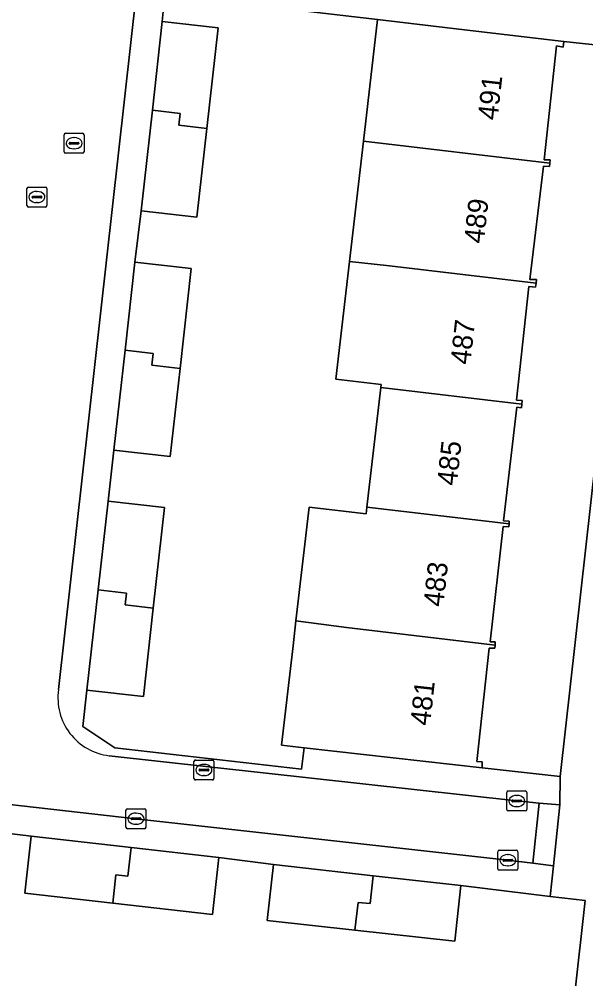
# Model space of a CAD drawing. Extents: x 161928 to 163071, y 386474 to 387428.
# Drawn here: x 162070.6 to 162098.94, y 387076.6 to 387124.6 of the extents above; entities that cross this region are included whole.
import ezdxf

# ---------------------------------------------------------------- set-up
doc = ezdxf.new("R2010")
doc.units = 0
for name, color, linetype in [('IMGEO_Erf', 7, 'Continuous'), ('IMGEO_Kolk', 7, 'Continuous'), ('IMGEO_Pand', 7, 'Continuous'), ('IMGEO_Pand_nummerreeks', 7, 'Continuous'), ('IMGEO_Rijbaan_lokaal_open', 7, 'Continuous'), ('IMGEO_Rioolput', 7, 'Continuous'), ('IMGEO_Voetpad_open', 7, 'Continuous')]:
    doc.layers.add(name, color=color, linetype=linetype)

msp = doc.modelspace()

# ---------------------------------------------------------------- linework, layer by layer
at = {"layer": 'IMGEO_Erf'}
for points in [[(162087.121, 387112.474), (162087.821, 387118.495), (162088.528, 387124.588), (162077.887, 387125.829), (162077.761, 387124.48), (162080.55, 387124.168), (162079.988, 387119.134), (162079.492, 387114.698), (162076.703, 387115.009), (162076.388, 387112.441), (162079.204, 387112.127), (162078.646, 387107.128), (162078.155, 387102.731), (162075.339, 387103.045), (162075.044, 387100.482), (162077.87, 387100.167), (162077.309, 387095.141), (162076.815, 387090.715), (162073.989, 387091.03), (162073.787, 387089.221), (162075.378, 387088.153), (162084.728, 387087.083), (162084.854, 387088.159), (162083.718, 387088.293), (162084.296, 387093.26), (162084.441, 387094.508), (162085.103, 387100.194), (162087.95, 387099.857), (162087.989, 387100.194), (162088.688, 387106.183), (162088.705, 387106.325), (162086.438, 387106.588)], [(162101.718, 387123.058), (162097.843, 387123.48), (162097.802, 387123.204), (162097.474, 387123.262), (162096.859, 387117.567), (162097.154, 387117.557), (162097.135, 387117.388), (162097.117, 387117.222), (162096.821, 387117.243), (162096.148, 387111.582), (162096.47, 387111.57), (162096.451, 387111.385), (162096.431, 387111.199), (162096.097, 387111.222), (162095.476, 387105.536), (162095.751, 387105.526), (162095.733, 387105.345), (162095.715, 387105.165), (162095.484, 387105.185), (162094.822, 387099.501), (162095.106, 387099.49), (162095.099, 387099.348), (162095.091, 387099.204), (162094.808, 387099.215), (162094.154, 387093.459), (162094.408, 387093.45), (162094.402, 387093.292), (162094.397, 387093.134), (162094.114, 387093.144), (162093.483, 387087.47), (162093.763, 387087.46), (162093.752, 387087.149), (162097.649, 387086.723)]]:
    msp.add_lwpolyline(points, close=True, dxfattribs=at)
for points in [[(162098.906, 387080.512), (162097.16, 387080.725), (162092.693, 387081.271), (162092.384, 387078.477), (162087.396, 387079.03), (162083.005, 387079.516), (162083.314, 387082.31), (162080.595, 387082.669), (162080.273, 387079.817), (162075.279, 387080.381), (162070.881, 387080.877), (162071.203, 387083.729), (162068.583, 387084.046), (162068.26, 387081.175), (162063.258, 387081.739), (162058.853, 387082.236), (162059.176, 387085.107), (162058.191, 387086.401), (162057.665, 387081.683), (162058.856, 387080.462), (162058.546, 387077.681), (162056.933, 387076.811), (162056.78, 387076.828), (162056.626, 387075.526)], [(162096.466, 387058.574), (162096.828, 387061.825), (162098.906, 387080.512)]]:
    msp.add_lwpolyline(points, dxfattribs=at)
at = {"layer": 'IMGEO_Kolk'}
for p, q in [((162070.988, 387115.274), (162070.988, 387116.126)), ((162071.063, 387116.2), (162071.915, 387116.2)), ((162071.476, 387115.98), (162071.501, 387115.98)), ((162071.989, 387116.126), (162071.989, 387115.274)), ((162071.247, 387115.694), (162071.247, 387115.706)), ((162071.685, 387115.657), (162071.287, 387115.657)), ((162071.29, 387115.743), (162071.688, 387115.743)), ((162071.731, 387115.706), (162071.731, 387115.694)), ((162071.915, 387115.2), (162071.063, 387115.2)), ((162071.499, 387115.42), (162071.474, 387115.42)), ((162079.341, 387086.618), (162079.341, 387087.47)), ((162079.416, 387087.544), (162080.268, 387087.544)), ((162079.829, 387087.324), (162079.854, 387087.324)), ((162080.342, 387087.47), (162080.342, 387086.618)), ((162079.6, 387087.038), (162079.6, 387087.05)), ((162080.038, 387087.001), (162079.64, 387087.001)), ((162079.643, 387087.087), (162080.041, 387087.087)), ((162079.852, 387086.764), (162079.827, 387086.764)), ((162080.084, 387087.05), (162080.084, 387087.038)), ((162080.268, 387086.544), (162079.416, 387086.544)), ((162094.987, 387085.068), (162094.987, 387085.92)), ((162095.062, 387085.994), (162095.914, 387085.994)), ((162095.475, 387085.774), (162095.5, 387085.774)), ((162095.988, 387085.92), (162095.988, 387085.068)), ((162095.246, 387085.488), (162095.246, 387085.5)), ((162095.684, 387085.451), (162095.286, 387085.451)), ((162095.289, 387085.537), (162095.687, 387085.537)), ((162095.498, 387085.214), (162095.473, 387085.214)), ((162095.73, 387085.5), (162095.73, 387085.488)), ((162075.943, 387084.181), (162075.943, 387085.033)), ((162076.018, 387085.107), (162076.87, 387085.107)), ((162076.431, 387084.887), (162076.456, 387084.887)), ((162076.944, 387085.033), (162076.944, 387084.181)), ((162095.914, 387084.994), (162095.062, 387084.994)), ((162076.202, 387084.601), (162076.202, 387084.613)), ((162076.64, 387084.564), (162076.242, 387084.564)), ((162076.245, 387084.65), (162076.643, 387084.65)), ((162076.454, 387084.327), (162076.429, 387084.327)), ((162076.686, 387084.613), (162076.686, 387084.601)), ((162076.87, 387084.107), (162076.018, 387084.107)), ((162094.539, 387082.106), (162094.539, 387082.958)), ((162094.614, 387083.032), (162095.466, 387083.032)), ((162095.54, 387082.958), (162095.54, 387082.106)), ((162094.798, 387082.526), (162094.798, 387082.538)), ((162095.236, 387082.489), (162094.838, 387082.489)), ((162094.841, 387082.575), (162095.239, 387082.575)), ((162095.027, 387082.812), (162095.052, 387082.812)), ((162095.282, 387082.538), (162095.282, 387082.526)), ((162095.466, 387082.032), (162094.614, 387082.032)), ((162095.05, 387082.252), (162095.025, 387082.252))]:
    msp.add_line(p, q, dxfattribs=at)
for points in [[(162070.988, 387115.274), (162070.988, 387116.126)], [(162071.063, 387116.2), (162071.915, 387116.2)], [(162071.989, 387116.126), (162071.989, 387115.274)], [(162071.915, 387115.2), (162071.063, 387115.2)], [(162079.341, 387086.618), (162079.341, 387087.47)], [(162079.416, 387087.544), (162080.268, 387087.544)], [(162080.342, 387087.47), (162080.342, 387086.618)], [(162080.268, 387086.544), (162079.416, 387086.544)], [(162094.987, 387085.068), (162094.987, 387085.92)], [(162095.062, 387085.994), (162095.914, 387085.994)], [(162095.988, 387085.92), (162095.988, 387085.068)], [(162075.943, 387084.181), (162075.943, 387085.033)], [(162076.018, 387085.107), (162076.87, 387085.107)], [(162076.944, 387085.033), (162076.944, 387084.181)], [(162095.914, 387084.994), (162095.062, 387084.994)], [(162076.87, 387084.107), (162076.018, 387084.107)], [(162094.539, 387082.106), (162094.539, 387082.958)], [(162094.614, 387083.032), (162095.466, 387083.032)], [(162095.54, 387082.958), (162095.54, 387082.106)], [(162095.466, 387082.032), (162094.614, 387082.032)]]:
    msp.add_lwpolyline(points, dxfattribs=at)
for centre, radius, start, end in [((162071.065, 387116.124), 0.0765, 91.552, 178.448), ((162071.065, 387116.124), 0.0765, 91.552, 178.448), ((162071.913, 387116.124), 0.0765, 1.552, 88.448), ((162071.913, 387116.124), 0.0765, 1.552, 88.448), ((162071.287, 387115.703), 0.0403, 85.8775, 175.7526), ((162071.284, 387115.693), 0.0366, 178.938, 274.7102), ((162071.688, 387115.7), 0.043, 264.8664, 352.4533), ((162071.692, 387115.705), 0.0386, 1.7309, 96.639), ((162071.065, 387115.276), 0.0765, 181.552, 268.448), ((162071.065, 387115.276), 0.0765, 181.552, 268.448), ((162071.913, 387115.276), 0.0765, 271.552, 358.448), ((162071.913, 387115.276), 0.0765, 271.552, 358.448), ((162079.418, 387087.468), 0.0765, 91.552, 178.448), ((162079.418, 387087.468), 0.0765, 91.552, 178.448), ((162080.266, 387087.468), 0.0765, 1.552, 88.448), ((162080.266, 387087.468), 0.0765, 1.552, 88.448), ((162079.64, 387087.047), 0.0403, 85.8775, 175.7526), ((162079.637, 387087.037), 0.0366, 178.938, 274.7102), ((162080.041, 387087.044), 0.043, 264.8664, 352.4533), ((162080.045, 387087.049), 0.0386, 1.7309, 96.639), ((162079.418, 387086.62), 0.0765, 181.552, 268.448), ((162079.418, 387086.62), 0.0765, 181.552, 268.448), ((162080.266, 387086.62), 0.0765, 271.552, 358.448), ((162080.266, 387086.62), 0.0765, 271.552, 358.448), ((162095.064, 387085.918), 0.0765, 91.552, 178.448), ((162095.064, 387085.918), 0.0765, 91.552, 178.448), ((162095.912, 387085.918), 0.0765, 1.552, 88.448), ((162095.912, 387085.918), 0.0765, 1.552, 88.448), ((162095.286, 387085.497), 0.0403, 85.8775, 175.7526), ((162095.283, 387085.487), 0.0366, 178.938, 274.7102), ((162095.687, 387085.494), 0.043, 264.8664, 352.4533), ((162095.691, 387085.499), 0.0386, 1.7309, 96.639), ((162076.02, 387085.031), 0.0765, 91.552, 178.448), ((162076.02, 387085.031), 0.0765, 91.552, 178.448), ((162076.868, 387085.031), 0.0765, 1.552, 88.448), ((162076.868, 387085.031), 0.0765, 1.552, 88.448), ((162095.064, 387085.07), 0.0765, 181.552, 268.448), ((162095.064, 387085.07), 0.0765, 181.552, 268.448), ((162095.912, 387085.07), 0.0765, 271.552, 358.448), ((162095.912, 387085.07), 0.0765, 271.552, 358.448), ((162076.242, 387084.61), 0.0403, 85.8775, 175.7526), ((162076.239, 387084.6), 0.0366, 178.938, 274.7102), ((162076.643, 387084.607), 0.043, 264.8664, 352.4533), ((162076.647, 387084.612), 0.0386, 1.7309, 96.639), ((162076.02, 387084.183), 0.0765, 181.552, 268.448), ((162076.02, 387084.183), 0.0765, 181.552, 268.448), ((162076.868, 387084.183), 0.0765, 271.552, 358.448), ((162076.868, 387084.183), 0.0765, 271.552, 358.448), ((162094.616, 387082.956), 0.0765, 91.552, 178.448), ((162094.616, 387082.956), 0.0765, 91.552, 178.448), ((162095.464, 387082.956), 0.0765, 1.552, 88.448), ((162095.464, 387082.956), 0.0765, 1.552, 88.448), ((162094.838, 387082.535), 0.0403, 85.8775, 175.7526), ((162094.835, 387082.525), 0.0366, 178.938, 274.7102), ((162095.239, 387082.532), 0.043, 264.8664, 352.4533), ((162095.243, 387082.537), 0.0386, 1.7309, 96.639), ((162094.616, 387082.108), 0.0765, 181.552, 268.448), ((162094.616, 387082.108), 0.0765, 181.552, 268.448), ((162095.464, 387082.108), 0.0765, 271.552, 358.448), ((162095.464, 387082.108), 0.0765, 271.552, 358.448)]:
    msp.add_arc(centre, radius, start, end, dxfattribs=at)
for centre, major_axis, ratio, start_param, end_param in [((162071.475, 387115.7), (-0.387, 0.002), 0.722429, 4.712389, 7.853982), ((162071.5, 387115.7), (-0.39, 0.002), 0.717154, 1.570796, 4.712389), ((162079.828, 387087.044), (-0.387, 0.002), 0.722429, 4.712389, 7.853982), ((162079.853, 387087.044), (-0.39, 0.002), 0.717154, 1.570796, 4.712389), ((162095.474, 387085.494), (-0.387, 0.002), 0.722429, 4.712389, 7.853982), ((162095.499, 387085.494), (-0.39, 0.002), 0.717154, 1.570796, 4.712389), ((162076.43, 387084.607), (-0.387, 0.002), 0.722429, 4.712389, 7.853982), ((162076.455, 387084.607), (-0.39, 0.002), 0.717154, 1.570796, 4.712389), ((162095.026, 387082.532), (-0.387, 0.002), 0.722429, 4.712389, 7.853982), ((162095.051, 387082.532), (-0.39, 0.002), 0.717154, 1.570796, 4.712389)]:
    msp.add_ellipse(centre, major_axis=major_axis, ratio=ratio, start_param=start_param, end_param=end_param, dxfattribs=at)
at = {"layer": 'IMGEO_Pand'}
for points in [[(162097.135, 387117.388), (162097.154, 387117.557), (162096.859, 387117.567), (162097.474, 387123.262), (162097.802, 387123.204), (162097.843, 387123.48), (162092.879, 387124.07), (162088.528, 387124.588), (162087.821, 387118.495)], [(162079.988, 387119.134), (162080.55, 387124.168), (162077.761, 387124.48), (162077.265, 387120.043), (162078.661, 387119.887), (162078.594, 387119.29)], [(162078.594, 387119.29), (162078.661, 387119.887), (162077.265, 387120.043), (162076.703, 387115.009), (162079.492, 387114.698), (162079.988, 387119.134)], [(162096.451, 387111.385), (162096.47, 387111.57), (162096.148, 387111.582), (162096.821, 387117.243), (162097.117, 387117.222), (162097.135, 387117.388), (162087.821, 387118.495), (162087.121, 387112.474), (162089.121, 387112.256)], [(162078.646, 387107.128), (162079.204, 387112.127), (162076.388, 387112.441), (162075.897, 387108.04), (162077.306, 387107.882), (162077.239, 387107.285)], [(162089.121, 387112.256), (162087.121, 387112.474), (162086.438, 387106.588), (162088.705, 387106.325), (162088.688, 387106.183), (162095.733, 387105.345), (162095.751, 387105.526), (162095.476, 387105.536), (162096.097, 387111.222), (162096.431, 387111.199), (162096.451, 387111.385)], [(162077.239, 387107.285), (162077.306, 387107.882), (162075.897, 387108.04), (162075.339, 387103.045), (162078.155, 387102.731), (162078.646, 387107.128)], [(162088.688, 387106.183), (162087.989, 387100.194), (162095.099, 387099.348), (162095.106, 387099.49), (162094.822, 387099.501), (162095.484, 387105.185), (162095.715, 387105.165), (162095.733, 387105.345)], [(162077.309, 387095.141), (162077.87, 387100.167), (162075.044, 387100.482), (162074.55, 387096.053), (162075.963, 387095.896), (162075.896, 387095.298)], [(162094.402, 387093.292), (162094.408, 387093.45), (162094.154, 387093.459), (162094.808, 387099.215), (162095.091, 387099.204), (162095.099, 387099.348), (162087.989, 387100.194), (162087.95, 387099.857), (162085.103, 387100.194), (162084.441, 387094.508), (162086.971, 387094.176)], [(162075.896, 387095.298), (162075.963, 387095.896), (162074.55, 387096.053), (162073.989, 387091.03), (162076.815, 387090.715), (162077.309, 387095.141)], [(162086.971, 387094.176), (162084.441, 387094.508), (162084.296, 387093.26), (162083.718, 387088.293), (162084.854, 387088.159), (162093.752, 387087.149), (162093.763, 387087.46), (162093.483, 387087.47), (162094.114, 387093.144), (162094.397, 387093.134), (162094.402, 387093.292)], [(162076.198, 387083.165), (162071.203, 387083.729), (162070.881, 387080.877), (162075.279, 387080.381), (162075.44, 387081.806), (162076.037, 387081.738)], [(162076.037, 387081.738), (162075.44, 387081.806), (162075.279, 387080.381), (162080.273, 387079.817), (162080.595, 387082.669), (162076.198, 387083.165)], [(162088.303, 387081.757), (162083.314, 387082.31), (162083.005, 387079.516), (162087.396, 387079.03), (162087.551, 387080.425), (162088.148, 387080.359)], [(162088.148, 387080.359), (162087.551, 387080.425), (162087.396, 387079.03), (162092.384, 387078.477), (162092.693, 387081.271), (162088.303, 387081.757)]]:
    msp.add_lwpolyline(points, close=True, dxfattribs=at)
at = {"layer": 'IMGEO_Rijbaan_lokaal_open'}
for points in [[(162076.462, 387125.985), (162069.057, 387126.795), (162068.699, 387123.655), (162068.341, 387120.515), (162067.984, 387117.375), (162067.626, 387114.235), (162067.268, 387111.095), (162066.91, 387107.955), (162066.553, 387104.814), (162066.195, 387101.674), (162065.837, 387098.534), (162065.479, 387095.394), (162065.122, 387092.254), (162064.764, 387089.114), (162064.406, 387085.974), (162076.444, 387084.607), (162095.04, 387082.532), (162096.298, 387082.392), (162096.605, 387085.381), (162095.488, 387085.494), (162075.107, 387087.756)], [(162072.569, 387091.066), (162076.462, 387125.985)]]:
    msp.add_lwpolyline(points, dxfattribs=at)
msp.add_lwpolyline([(162097.645, 387085.295), (162096.605, 387085.381), (162096.298, 387082.392), (162097.329, 387082.251)], close=True, dxfattribs=at)
msp.add_arc((162075.456, 387090.652), 2.916, 171.8302, 263.1294, dxfattribs=at)
at = {"layer": 'IMGEO_Rioolput'}
for p, q in [((162072.847, 387117.965), (162072.847, 387118.817)), ((162072.922, 387118.891), (162073.774, 387118.891)), ((162073.848, 387118.817), (162073.848, 387117.965)), ((162073.106, 387118.385), (162073.106, 387118.397)), ((162073.544, 387118.348), (162073.146, 387118.348)), ((162073.149, 387118.434), (162073.547, 387118.434)), ((162073.335, 387118.671), (162073.36, 387118.671)), ((162073.59, 387118.397), (162073.59, 387118.385)), ((162073.774, 387117.891), (162072.922, 387117.891)), ((162073.358, 387118.111), (162073.333, 387118.111))]:
    msp.add_line(p, q, dxfattribs=at)
for points in [[(162072.847, 387117.965), (162072.847, 387118.817)], [(162072.922, 387118.891), (162073.774, 387118.891)], [(162073.848, 387118.817), (162073.848, 387117.965)], [(162073.774, 387117.891), (162072.922, 387117.891)]]:
    msp.add_lwpolyline(points, dxfattribs=at)
for centre, radius, start, end in [((162072.924, 387118.815), 0.0765, 91.552, 178.448), ((162072.924, 387118.815), 0.0765, 91.552, 178.448), ((162073.772, 387118.815), 0.0765, 1.552, 88.448), ((162073.772, 387118.815), 0.0765, 1.552, 88.448), ((162073.146, 387118.394), 0.0403, 85.8775, 175.7526), ((162073.143, 387118.384), 0.0366, 178.938, 274.7102), ((162073.547, 387118.391), 0.043, 264.8664, 352.4533), ((162073.551, 387118.396), 0.0386, 1.7309, 96.639), ((162072.924, 387117.967), 0.0765, 181.552, 268.448), ((162072.924, 387117.967), 0.0765, 181.552, 268.448), ((162073.772, 387117.967), 0.0765, 271.552, 358.448), ((162073.772, 387117.967), 0.0765, 271.552, 358.448)]:
    msp.add_arc(centre, radius, start, end, dxfattribs=at)
for centre, major_axis, ratio, start_param, end_param in [((162073.334, 387118.391), (-0.387, 0.002), 0.722429, 4.712389, 7.853982), ((162073.359, 387118.391), (-0.39, 0.002), 0.717154, 1.570796, 4.712389)]:
    msp.add_ellipse(centre, major_axis=major_axis, ratio=ratio, start_param=start_param, end_param=end_param, dxfattribs=at)
at = {"layer": 'IMGEO_Voetpad_open'}
for points in [[(162106.703, 387146.717), (162104.183, 387124.301), (162101.9, 387124.604), (162101.718, 387123.058), (162097.649, 387086.723), (162097.645, 387085.295), (162097.329, 387082.251), (162097.16, 387080.725), (162098.906, 387080.512), (162096.828, 387061.825), (162096.466, 387058.574)], [(162080.56, 387127.047), (162076.234, 387127.525), (162073.471, 387127.897), (162068.465, 387128.45), (162064.057, 387128.937), (162062.736, 387129.069), (162062.59, 387127.541), (162069.057, 387126.795), (162076.462, 387125.985), (162072.569, 387091.066)], [(162075.107, 387087.756), (162095.488, 387085.494), (162096.605, 387085.381), (162097.645, 387085.295), (162097.649, 387086.723), (162093.752, 387087.149), (162084.854, 387088.159), (162084.728, 387087.083), (162075.378, 387088.153), (162073.787, 387089.221), (162073.989, 387091.03), (162074.55, 387096.053), (162075.044, 387100.482), (162075.339, 387103.045), (162075.897, 387108.04), (162076.388, 387112.441), (162076.703, 387115.009), (162077.265, 387120.043), (162077.761, 387124.48), (162077.887, 387125.829), (162088.528, 387124.588), (162092.879, 387124.07), (162097.843, 387123.48), (162101.718, 387123.058)]]:
    msp.add_lwpolyline(points, dxfattribs=at)
msp.add_lwpolyline([(162076.444, 387084.607), (162064.406, 387085.974), (162064.188, 387084.542), (162068.583, 387084.046), (162071.203, 387083.729), (162076.198, 387083.165), (162080.595, 387082.669), (162083.314, 387082.31), (162088.303, 387081.757), (162092.693, 387081.271), (162097.16, 387080.725), (162097.329, 387082.251), (162096.298, 387082.392), (162095.04, 387082.532)], close=True, dxfattribs=at)
msp.add_arc((162075.456, 387090.652), 2.916, 171.8302, 263.1294, dxfattribs=at)

# ---------------------------------------------------------------- texts
at = {"layer": 'IMGEO_Pand_nummerreeks'}
for s, p in [('491', (162094.521, 387119.514)), ('489', (162093.833, 387113.345)), ('487', (162093.157, 387107.289)), ('485', (162092.482, 387101.233)), ('483', (162091.807, 387095.177)), ('481', (162091.145, 387089.233))]:
    msp.add_text(s, height=1, rotation=83.6375, dxfattribs=at).set_placement(p)

doc.saveas('drawing.dxf')
